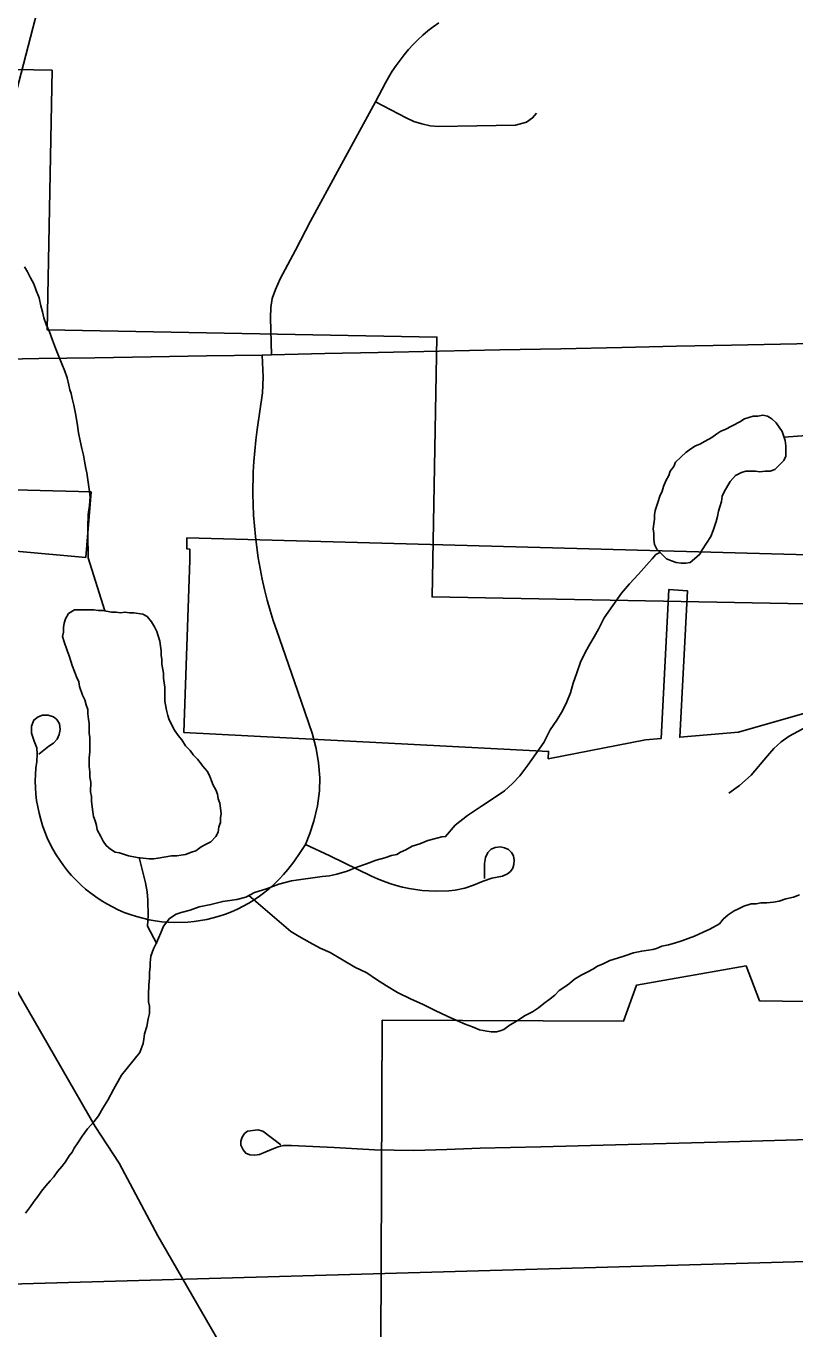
# Model space of a CAD drawing. Extents: x -11.4 to 84.1, y 11.1 to 59.
# Drawn here: x 27.795 to 28.187, y 41.365 to 42.03 of the extents above; entities that cross this region are included whole.
import ezdxf

# ---------------------------------------------------------------- set-up
doc = ezdxf.new("R2010")
doc.units = 0
for name, color, linetype in [('GM_X_City_Street', 7, 'Continuous'), ('GM_X_Corporation', 7, 'Continuous'), ('GM_X_County_Road', 7, 'Continuous'), ('GM_X_Minor_Lake', 7, 'Continuous'), ('GM_X_Minor_River', 7, 'Continuous'), ('GM_X_Rail_Line', 7, 'Continuous')]:
    doc.layers.add(name, color=color, linetype=linetype)

msp = doc.modelspace()

# ---------------------------------------------------------------- linework, layer by layer
at = {"layer": 'GM_X_City_Street'}
for points in [[(27.92033, 41.86185), (27.91972, 41.88069), (27.91989, 41.88592), (27.92054, 41.89046), (27.92233, 41.89518), (27.92469, 41.90051), (27.93244, 41.91522), (27.9402, 41.92993), (27.95503, 41.95723), (27.96419, 41.97408), (27.97336, 41.99093), (27.97848, 42.00059), (27.98014, 42.0036), (27.98194, 42.00655), (27.98384, 42.00941), (27.98587, 42.01221), (27.98796, 42.01492), (27.99019, 42.01755), (27.99256, 42.02008), (27.99498, 42.02252), (27.99749, 42.02486), (28.0001, 42.02711), (28.0028, 42.02924), (28.0056, 42.03128)], [(27.97336, 41.99093), (27.98899, 41.98273), (27.99287, 41.98094), (27.99695, 41.97959), (28.00117, 41.97873), (28.00543, 41.97835), (28.02509, 41.9787), (28.04477, 41.97905), (28.05046, 41.98053), (28.05354, 41.9827), (28.05551, 41.98514)], [(27.80148, 41.65812), (27.80668, 41.66204), (27.80894, 41.6637), (27.81083, 41.66567), (27.81188, 41.66808), (27.81241, 41.67064), (27.81206, 41.67351), (27.81068, 41.67577), (27.80902, 41.67712), (27.8063, 41.67796), (27.80336, 41.67788), (27.80118, 41.67705), (27.79899, 41.67547), (27.79771, 41.67238), (27.79778, 41.66883), (27.79921, 41.66461), (27.80042, 41.66129), (27.80072, 41.65805), (27.8005, 41.65435), (27.79997, 41.65088), (27.79977, 41.64758), (27.79967, 41.64428), (27.79977, 41.64099), (27.8, 41.6377), (27.80038, 41.63442), (27.80095, 41.63116), (27.80161, 41.62792), (27.80246, 41.62472), (27.80341, 41.62157), (27.80455, 41.61847), (27.80582, 41.61542), (27.80719, 41.61243), (27.80871, 41.6095), (27.81037, 41.60665), (27.81216, 41.60388), (27.81411, 41.60119), (27.81614, 41.59858), (27.81827, 41.59608), (27.82055, 41.59367), (27.82291, 41.59138), (27.82538, 41.58919), (27.82798, 41.58712), (27.83064, 41.58516), (27.83338, 41.58334), (27.83622, 41.58164), (27.83911, 41.58007), (27.84209, 41.57863), (27.84513, 41.57733), (27.84821, 41.57618), (27.85133, 41.57516), (27.85455, 41.57428), (27.85778, 41.57355), (27.86081, 41.57301), (27.86427, 41.57255), (27.86758, 41.57226), (27.87085, 41.57214), (27.87749, 41.57233), (27.88076, 41.57265), (27.88402, 41.57312), (27.88724, 41.57373), (27.89047, 41.5745), (27.89364, 41.57541), (27.89673, 41.57645), (27.8998, 41.57765), (27.90283, 41.57899), (27.90577, 41.58045), (27.90866, 41.58205), (27.91146, 41.58378), (27.91421, 41.58563), (27.91681, 41.58762), (27.91937, 41.58971), (27.92184, 41.59192), (27.92417, 41.59424), (27.92639, 41.59666), (27.92852, 41.59918), (27.93166, 41.60303), (27.93495, 41.60791), (27.93766, 41.61194), (27.93984, 41.61755), (27.94191, 41.62378), (27.94374, 41.63171), (27.94472, 41.63928), (27.94497, 41.64601), (27.94419, 41.65357), (27.94315, 41.66099), (27.94097, 41.66879), (27.93196, 41.69488), (27.92295, 41.72096), (27.9212, 41.72616), (27.91959, 41.73141), (27.91808, 41.73669), (27.91675, 41.74201), (27.91552, 41.74736), (27.91448, 41.75275), (27.91353, 41.75814), (27.91273, 41.76357), (27.91207, 41.76902), (27.91151, 41.77448), (27.91113, 41.77995), (27.91089, 41.78542), (27.91076, 41.79091), (27.91095, 41.80188), (27.91128, 41.80736), (27.91171, 41.81282), (27.91228, 41.81828), (27.913, 41.82372), (27.91571, 41.84248), (27.91605, 41.85044), (27.91544, 41.86169)], [(28.15378, 41.63808), (28.15914, 41.64205), (28.16501, 41.64724), (28.17337, 41.65726), (28.17673, 41.66096), (28.18042, 41.66431), (28.18446, 41.66723), (28.20246, 41.67693), (28.22046, 41.68662), (28.24759, 41.70177), (28.26451, 41.71121), (28.28144, 41.72066), (28.29702, 41.7292), (28.3126, 41.73775)], [(27.93766, 41.61194), (27.9501, 41.60616), (27.97128, 41.59582), (27.97437, 41.59441), (27.97749, 41.59316), (27.98067, 41.59202), (27.98393, 41.59103), (27.9872, 41.59019), (27.99052, 41.58949), (27.99383, 41.58893), (27.99719, 41.58852), (28.00056, 41.58826), (28.00397, 41.58813), (28.0107, 41.58834), (28.01407, 41.58867), (28.01887, 41.58966), (28.02329, 41.59122), (28.02823, 41.59317), (28.03268, 41.5947), (28.03814, 41.59576), (28.04067, 41.59694), (28.04218, 41.59811), (28.04342, 41.59983), (28.04397, 41.60175), (28.04411, 41.60395), (28.04377, 41.60615), (28.04285, 41.60792), (28.04116, 41.60937), (28.03916, 41.61033), (28.03708, 41.6108), (28.03449, 41.61047), (28.03243, 41.60964), (28.0307, 41.60792), (28.02948, 41.60533), (28.02903, 41.60229), (28.02893, 41.599), (28.02906, 41.59454)], [(27.92499, 41.45871), (27.91576, 41.4656), (27.91333, 41.46638), (27.90808, 41.4657), (27.90652, 41.46444), (27.90536, 41.46269), (27.90458, 41.46065), (27.90468, 41.45851), (27.90575, 41.45618), (27.90711, 41.45453), (27.90915, 41.45365), (27.91168, 41.45336), (27.9142, 41.45385), (27.91731, 41.45511), (27.92139, 41.45676), (27.92362, 41.45774), (27.92645, 41.45832), (27.93043, 41.45843), (27.95231, 41.45726), (27.97287, 41.45622), (27.99291, 41.45581), (28.00984, 41.45636), (28.02677, 41.45692), (28.05782, 41.45769), (28.07687, 41.45816), (28.09592, 41.45863), (28.12171, 41.45936), (28.14751, 41.46009), (28.17697, 41.46092), (28.20643, 41.46175)]]:
    msp.add_lwpolyline(points, dxfattribs=at)
at = {"layer": 'GM_X_Corporation'}
for points in [[(27.82079, 42.37841), (27.94216, 42.3712), (27.95751, 42.31767), (27.8449, 42.32554), (27.84555, 42.28862), (27.84718, 42.25741), (27.86538, 42.25485), (28.15444, 42.23464), (28.14645, 42.08214), (27.81704, 42.10001), (27.78788, 41.98783)], [(27.97612, 41.35641), (27.9768, 41.52229), (28.09991, 41.52178), (28.10657, 41.54025), (28.16253, 41.55001), (28.1694, 41.53217), (28.20453, 41.53166), (28.20925, 41.55244), (28.24252, 41.53077), (28.26451, 41.55977), (28.28764, 41.5808), (28.30241, 41.59954), (28.30638, 41.60749), (28.31226, 41.63224), (28.31801, 41.65383), (28.32521, 41.68694), (28.33097, 41.71142), (28.33818, 41.73209), (28.00222, 41.73831), (28.00468, 41.87084), (27.80585, 41.87452), (27.80831, 42.00704), (27.21274, 42.01791)], [(27.76949, 41.7935), (27.82818, 41.79189), (27.8255, 41.75847), (27.75382, 41.76482)], [(28.20432, 41.68244), (28.15863, 41.66933), (28.12863, 41.66669), (28.13254, 41.7414), (28.12309, 41.74206), (28.11911, 41.66603), (28.11119, 41.66533), (28.06156, 41.65567), (28.06169, 41.65946), (27.87549, 41.66917), (27.87851, 41.75702), (27.87857, 41.7627), (27.87706, 41.76274), (27.87711, 41.76842), (28.23777, 41.75854)], [(27.76132, 41.58749), (27.83027, 41.4681), (27.84244, 41.44936), (27.86218, 41.41224), (27.90679, 41.335)]]:
    msp.add_lwpolyline(points, dxfattribs=at)
at = {"layer": 'GM_X_County_Road'}
msp.add_lwpolyline([(27.77629, 41.85947), (27.80143, 41.85999), (27.83016, 41.86035), (27.8589, 41.86072), (27.88717, 41.86121), (27.91544, 41.86169), (27.92033, 41.86185), (27.94755, 41.86242), (27.97477, 41.86299), (28.00583, 41.86364), (28.03689, 41.86429), (28.06796, 41.86493), (28.09902, 41.86558), (28.12703, 41.86616), (28.15504, 41.86674), (28.18008, 41.86724), (28.20512, 41.86774)], dxfattribs=at)
at = {"layer": 'GM_X_Minor_Lake'}
for points in [[(28.13394, 41.75586), (28.13622, 41.75776), (28.13887, 41.76003), (28.14, 41.76231), (28.14455, 41.76913), (28.14569, 41.77217), (28.14721, 41.77672), (28.14797, 41.77938), (28.14835, 41.78203), (28.14911, 41.78431), (28.14987, 41.78696), (28.15025, 41.78962), (28.15139, 41.79189), (28.15442, 41.7972), (28.15708, 41.80023), (28.1601, 41.80175), (28.16238, 41.80251), (28.1673, 41.80251), (28.16957, 41.80213), (28.17222, 41.8025), (28.17487, 41.8025), (28.17714, 41.80326), (28.18169, 41.80781), (28.18283, 41.81009), (28.18283, 41.8154), (28.18245, 41.81805), (28.18094, 41.8226), (28.17792, 41.82716), (28.17565, 41.82906), (28.17338, 41.83057), (28.17111, 41.83095), (28.16846, 41.83057), (28.16618, 41.83058), (28.16164, 41.82906), (28.15937, 41.82755), (28.15179, 41.82375), (28.14967, 41.82284)], [(28.14967, 41.82284), (28.14763, 41.82148), (28.14498, 41.81958), (28.14157, 41.81769), (28.13892, 41.81617), (28.13665, 41.81542), (28.13437, 41.8139), (28.13172, 41.812), (28.12945, 41.80973), (28.12642, 41.80707), (28.12566, 41.8048), (28.12376, 41.80252), (28.123, 41.80025), (28.12149, 41.79759), (28.12035, 41.79456), (28.11959, 41.79228), (28.11845, 41.78963), (28.11769, 41.78697), (28.11617, 41.78242), (28.11579, 41.78015), (28.11579, 41.77787), (28.11541, 41.77559), (28.11503, 41.77294), (28.11541, 41.77066), (28.1154, 41.76763), (28.11578, 41.76497), (28.11691, 41.7627), (28.11918, 41.76042), (28.12183, 41.75776), (28.12448, 41.75662), (28.12675, 41.75586), (28.1294, 41.75549), (28.13167, 41.75548), (28.13394, 41.75586)], [(27.85, 41.73018), (27.84773, 41.73018), (27.84546, 41.73056), (27.84318, 41.73018), (27.84091, 41.73056), (27.83864, 41.73056), (27.8341, 41.73132), (27.83183, 41.73132), (27.82956, 41.7317), (27.82236, 41.73171), (27.81972, 41.73171), (27.81668, 41.72981), (27.81517, 41.72716), (27.81441, 41.72488), (27.81403, 41.72261), (27.81403, 41.72033), (27.81365, 41.71806), (27.8144, 41.7154), (27.81591, 41.71085), (27.81704, 41.70819), (27.8178, 41.70554), (27.81856, 41.70326), (27.81969, 41.70023), (27.82082, 41.69757), (27.82195, 41.69491), (27.82233, 41.69264), (27.82384, 41.68809), (27.82497, 41.68581), (27.82573, 41.68315), (27.82648, 41.68088), (27.82648, 41.6786), (27.82686, 41.67595), (27.82724, 41.67367), (27.82723, 41.66874), (27.82761, 41.66646), (27.8276, 41.66191), (27.8276, 41.65926), (27.82722, 41.65622), (27.82722, 41.65167), (27.82759, 41.64901), (27.82759, 41.64636), (27.82797, 41.6437), (27.82796, 41.63877), (27.82834, 41.63649), (27.82834, 41.63384), (27.82909, 41.62853), (27.82947, 41.62625), (27.83022, 41.62398), (27.83098, 41.6217), (27.83135, 41.61942), (27.83324, 41.61601), (27.83438, 41.61373), (27.83589, 41.61146), (27.83816, 41.60956), (27.84043, 41.60804)], [(27.88513, 41.6521), (27.88438, 41.65316), (27.88249, 41.65544), (27.88022, 41.65772), (27.87871, 41.65999), (27.87644, 41.66227), (27.87455, 41.66531), (27.87266, 41.66758), (27.87077, 41.67024), (27.86812, 41.67555), (27.86737, 41.67783), (27.86661, 41.68048), (27.86586, 41.68503), (27.86586, 41.69224), (27.86549, 41.69452), (27.86511, 41.69679), (27.86511, 41.69945), (27.86436, 41.704), (27.86436, 41.70628), (27.86399, 41.70855), (27.86399, 41.71083), (27.86361, 41.71311), (27.86324, 41.71576), (27.86248, 41.71842), (27.86173, 41.72069), (27.86059, 41.72297), (27.85908, 41.72563), (27.85681, 41.72828), (27.85454, 41.72942), (27.85, 41.73018)], [(27.84043, 41.60804), (27.8427, 41.60766), (27.84724, 41.60614), (27.85178, 41.60538), (27.85784, 41.60462), (27.86011, 41.60462), (27.86238, 41.605), (27.8692, 41.60613), (27.87185, 41.60613), (27.87639, 41.60689), (27.87942, 41.60803), (27.88169, 41.60878), (27.88434, 41.61068), (27.887, 41.6122), (27.88927, 41.61333), (27.89192, 41.61599), (27.89306, 41.61826), (27.89344, 41.62092), (27.8942, 41.62319), (27.8942, 41.62547), (27.89458, 41.62774), (27.89383, 41.63306), (27.89307, 41.63533), (27.8927, 41.63761), (27.89194, 41.63988), (27.89043, 41.64216), (27.88967, 41.64444), (27.88854, 41.64709), (27.8874, 41.64937), (27.88513, 41.6521)]]:
    msp.add_lwpolyline(points, dxfattribs=at)
at = {"layer": 'GM_X_Minor_River'}
for points in [[(27.83521, 41.73114), (27.82672, 41.75823), (27.82668, 41.76051), (27.82664, 41.76279), (27.82659, 41.76583), (27.82653, 41.76925), (27.82645, 41.77381), (27.82672, 41.78028), (27.82741, 41.78485), (27.82771, 41.78942), (27.82727, 41.79322), (27.82599, 41.80156), (27.82557, 41.80384), (27.82474, 41.80762), (27.82431, 41.81066), (27.8235, 41.81407), (27.82267, 41.81786), (27.82184, 41.82202), (27.821, 41.82695), (27.82016, 41.83188), (27.81933, 41.83605), (27.81851, 41.83946), (27.81808, 41.84212), (27.81729, 41.844), (27.81688, 41.84628), (27.81605, 41.85007), (27.81486, 41.85347), (27.81327, 41.85725), (27.81169, 41.86102), (27.8101, 41.86518), (27.80851, 41.86934), (27.80692, 41.87349), (27.80534, 41.87727), (27.80414, 41.88067), (27.80333, 41.8837), (27.80252, 41.88673), (27.80169, 41.8909), (27.80011, 41.89467), (27.79891, 41.89808), (27.79734, 41.90109), (27.79577, 41.90411), (27.79421, 41.90674)], [(28.18188, 41.81977), (28.19788, 41.82098)], [(27.96383, 41.6004), (27.96874, 41.602), (27.97364, 41.60398), (27.97818, 41.60519), (27.98158, 41.60639), (27.98423, 41.60681), (27.98611, 41.60799), (27.98875, 41.60917), (27.99213, 41.61113), (27.99591, 41.61233), (28.00006, 41.61392), (28.0046, 41.61513), (28.00725, 41.61594), (28.00914, 41.61597), (28.01398, 41.62175), (28.02036, 41.6268), (28.02749, 41.63148), (28.03388, 41.63577), (28.03914, 41.63928), (28.04325, 41.64315), (28.04698, 41.64701), (28.05107, 41.6524), (28.05515, 41.65817), (28.05923, 41.66394), (28.06254, 41.67046), (28.06587, 41.67546), (28.06883, 41.68007), (28.07104, 41.68467), (28.07286, 41.68926), (28.07429, 41.69423), (28.0761, 41.69958), (28.07791, 41.70494), (28.08048, 41.7103), (28.08269, 41.71414), (28.08491, 41.71798), (28.08712, 41.72182), (28.09006, 41.72757), (28.09897, 41.74027), (28.10307, 41.7449), (28.10754, 41.74991), (28.11164, 41.75454), (28.11462, 41.75763), (28.11648, 41.75995), (28.11874, 41.76112)], [(27.86174, 41.56129), (27.85704, 41.57033), (27.85734, 41.57565), (27.85722, 41.58362), (27.85678, 41.58779), (27.85595, 41.59233), (27.85275, 41.60526)], [(27.79474, 41.42384), (27.79734, 41.42731), (27.7992, 41.43), (27.80106, 41.43231), (27.80291, 41.435), (27.80515, 41.4377), (27.80738, 41.4404), (27.80925, 41.44233), (27.8111, 41.44502), (27.81333, 41.44772), (27.81519, 41.45004), (27.81704, 41.45311), (27.81853, 41.45503), (27.81963, 41.45695), (27.82149, 41.45965), (27.82371, 41.4631), (27.8263, 41.46695), (27.82966, 41.47043), (27.83189, 41.47351), (27.8341, 41.47734), (27.83669, 41.48157), (27.83964, 41.48694), (27.84369, 41.49423), (27.853, 41.50579), (27.85372, 41.50771), (27.85482, 41.51039), (27.85516, 41.51267), (27.85549, 41.51534), (27.85657, 41.51916), (27.85726, 41.52297), (27.85798, 41.52565), (27.85792, 41.52945), (27.8575, 41.53172), (27.85743, 41.53552), (27.85774, 41.54009), (27.85805, 41.5439), (27.858, 41.54656), (27.85833, 41.54961), (27.8583, 41.55151), (27.85862, 41.55494), (27.86008, 41.55876), (27.86155, 41.56183), (27.86265, 41.56413), (27.86374, 41.56681), (27.8652, 41.57026), (27.86818, 41.57411), (27.87156, 41.57644), (27.8742, 41.57725), (27.87874, 41.57846), (27.88327, 41.58006), (27.88933, 41.5813), (27.89538, 41.58292), (27.90258, 41.5838), (27.90711, 41.58502), (27.91163, 41.58737), (27.91768, 41.58937), (27.92409, 41.59176), (27.93052, 41.59338), (27.94606, 41.59554), (27.94985, 41.59598), (27.95363, 41.59681), (27.95893, 41.59842), (27.96383, 41.6004)], [(27.90869, 41.58584), (27.9302, 41.56752), (27.93442, 41.56493), (27.93979, 41.56198), (27.94515, 41.55902), (27.95013, 41.55682), (27.96279, 41.54943), (27.96891, 41.54648), (27.97391, 41.54314), (27.9789, 41.53981), (27.98465, 41.53648), (27.99117, 41.53316), (27.99767, 41.53023), (28.0038, 41.52729), (28.00993, 41.52434), (28.0149, 41.52214), (28.01911, 41.52031), (28.02293, 41.51885), (28.02638, 41.51739), (28.03018, 41.51669), (28.03247, 41.51635), (28.03513, 41.51639), (28.03702, 41.5168), (28.03891, 41.51759), (28.04153, 41.51954), (28.04529, 41.52188), (28.0498, 41.52462), (28.05357, 41.52658), (28.05657, 41.52853), (28.05919, 41.53086), (28.06257, 41.53319), (28.06482, 41.53513), (28.06706, 41.53745), (28.07006, 41.5394), (28.07232, 41.54096), (28.07494, 41.54328), (28.07832, 41.54524), (28.08133, 41.54681), (28.08435, 41.54838), (28.0866, 41.54994), (28.08962, 41.55113), (28.09301, 41.55271), (28.09679, 41.55391), (28.10056, 41.55511), (28.10509, 41.55671), (28.10926, 41.55754), (28.11267, 41.55797), (28.11494, 41.55839), (28.11683, 41.5588), (28.11947, 41.55999), (28.12288, 41.5608), (28.1259, 41.56161), (28.12968, 41.56281), (28.1361, 41.5652), (28.14062, 41.56718), (28.14401, 41.56876), (28.1489, 41.5715), (28.15076, 41.57381), (28.15338, 41.57613), (28.15639, 41.57809), (28.15828, 41.57888), (28.16129, 41.58045), (28.16506, 41.58165), (28.16772, 41.58169), (28.17, 41.58211), (28.17303, 41.58216), (28.17644, 41.58259), (28.17947, 41.58303), (28.18287, 41.58422), (28.18666, 41.58505), (28.18968, 41.58624)]]:
    msp.add_lwpolyline(points, dxfattribs=at)
at = {"layer": 'GM_X_Rail_Line'}
msp.add_lwpolyline([(26.71732, 41.55544), (27.05302, 41.37164), (27.55347, 41.38096), (28.60002, 41.4108), (30.15821, 41.45182), (31.07244, 41.47046), (32.03512, 41.49936), (32.04724, 41.51148), (32.03792, 42.0121), (32.04631, 42.02236), (33.0454, 42.04058)], dxfattribs=at)

doc.saveas('drawing.dxf')
